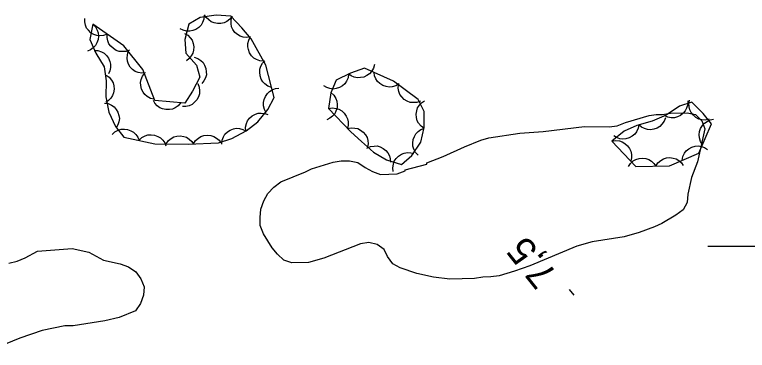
# Model space of a CAD drawing. Extents: x 336540 to 340074, y 5572036 to 5573747.
# Drawn here: x 337314.2 to 337394.3, y 5573188.6 to 5573225.3 of the extents above; entities that cross this region are included whole.
import ezdxf

# ---------------------------------------------------------------- set-up
doc = ezdxf.new("R2010")
doc.units = 0
for name, color, linetype in [('Niveau 2', 7, 'Continuous'), ('Niveau 3', 7, 'Continuous'), ('Niveau 44', 7, 'Continuous'), ('Niveau 61', 7, 'Continuous')]:
    doc.layers.add(name, color=color, linetype=linetype)

msp = doc.modelspace()

# ---------------------------------------------------------------- linework, layer by layer
at = {"layer": 'Niveau 2'}
for points in [[(337359.28, 5573208.97), (337359.28, 5573209.09), (337361.07, 5573209.8), (337363.41, 5573210.87), (337365.19, 5573211.59), (337366.08, 5573211.83), (337369.45, 5573212.36), (337372.03, 5573212.53), (337376.52, 5573213.08), (337379.23, 5573213.03), (337380.12, 5573213.16), (337381.02, 5573213.52), (337383.59, 5573214.26), (337384.37, 5573214.39), (337385.05, 5573214.4), (337385.95, 5573214.54), (337387.75, 5573214.58), (337388.65, 5573214.37), (337389.34, 5573213.71), (337389.7, 5573212.82), (337388.88, 5573209.2), (337388.24, 5573207.5), (337387.83, 5573205.69), (337387.74, 5573204.78), (337387.31, 5573203.98), (337386.53, 5573203.4), (337384.98, 5573202.47), (337384.2, 5573202.11), (337382.52, 5573201.51), (337380.85, 5573201.02), (337377.37, 5573200.49), (337375.69, 5573200), (337370.56, 5573197.86), (337368.89, 5573197.26), (337367.21, 5573196.77), (337366.31, 5573196.64), (337365.41, 5573196.62), (337364.52, 5573196.48), (337361.82, 5573196.42), (337360.01, 5573196.61), (337358.2, 5573197.02), (337356.38, 5573197.65), (337355.59, 5573198.08), (337355.01, 5573198.86), (337354.65, 5573199.64), (337353.85, 5573200.18), (337352.95, 5573200.39), (337352.05, 5573200.25), (337348.03, 5573198.7), (337346.35, 5573198.21), (337344.55, 5573198.17), (337343.65, 5573198.48), (337342.96, 5573199.14), (337342.38, 5573199.81), (337341.44, 5573201.36), (337341.09, 5573202.25), (337341.07, 5573203.15), (337341.16, 5573204.06), (337341.48, 5573204.96), (337341.91, 5573205.76), (337342.57, 5573206.45), (337343.34, 5573207.03), (337346.02, 5573208.11), (337346.69, 5573208.46), (337349.04, 5573209.19), (337349.93, 5573209.32), (337350.83, 5573209.34), (337351.74, 5573209.14), (337352.54, 5573208.59), (337353.34, 5573208.16), (337354.24, 5573207.85), (337356.04, 5573207.89), (337356.94, 5573208.24), (337356.93, 5573208.36), (337359.28, 5573208.97)], [(337313.6, 5573198.14), (337314.5, 5573198.38), (337315.39, 5573198.74), (337316.72, 5573199.45), (337320.54, 5573199.76), (337322.35, 5573199.35), (337323.95, 5573198.49), (337325.76, 5573198.08), (337326.67, 5573197.76), (337327.47, 5573197.22), (337328.05, 5573196.44), (337328.41, 5573195.55), (337328.31, 5573194.65), (337328, 5573193.74), (337327.45, 5573192.94), (337325.67, 5573192.22), (337324.1, 5573191.85), (337320.62, 5573191.32), (337319.72, 5573191.3), (337317.26, 5573190.79), (337314.8, 5573189.95), (337311.56, 5573188.63)]]:
    msp.add_lwpolyline(points, dxfattribs=at)
at = {"layer": 'Niveau 3'}
msp.add_line((337375.42, 5573194.66), (337374.91, 5573195.29), dxfattribs=at)
at = {"layer": 'Niveau 44'}
for points in [[(337324.35, 5573223.15), (337323.96, 5573223), (337323.56, 5573222.97), (337323.23, 5573223), (337322.9, 5573223.12), (337322.58, 5573223.31), (337322.31, 5573223.58), (337322.1, 5573223.83), (337321.97, 5573224.16), (337321.9, 5573224.52), (337321.9, 5573224.88)], [(337322.78, 5573224.26), (337322.45, 5573222.57), (337323.1, 5573221.1), (337324.02, 5573219.61), (337324.23, 5573218.06), (337324.2, 5573216.3), (337324.52, 5573214.65), (337325.28, 5573213.07), (337326.16, 5573211.92), (337329.57, 5573211.2), (337333.2, 5573211.15), (337336.51, 5573211.28), (337337.99, 5573211.77), (337339.53, 5573212.61), (337340.83, 5573213.58), (337341.93, 5573214.94), (337342.6, 5573216.26), (337341.7, 5573219.76), (337340.09, 5573222.65), (337339.08, 5573223.86), (337337.88, 5573225.13), (337336.27, 5573225.22), (337334.53, 5573224.98), (337333.28, 5573224.27), (337332.85, 5573222.57), (337332.97, 5573221.08), (337334.11, 5573219.76), (337334.49, 5573218.48), (337333.69, 5573216.92), (337332.84, 5573215.64), (337329.55, 5573215.92), (337328.25, 5573219.3), (337326.17, 5573221.87), (337322.78, 5573224.26)], [(337334.96, 5573225.22), (337334.93, 5573224.81), (337334.78, 5573224.43), (337334.62, 5573224.14), (337334.37, 5573223.89), (337334.06, 5573223.68), (337333.7, 5573223.55), (337333.39, 5573223.47), (337333.03, 5573223.5), (337332.67, 5573223.58), (337332.35, 5573223.74)], [(337338, 5573225.12), (337337.75, 5573224.79), (337337.42, 5573224.55), (337337.13, 5573224.4), (337336.79, 5573224.33), (337336.42, 5573224.31), (337336.04, 5573224.4), (337335.73, 5573224.5), (337335.45, 5573224.71), (337335.19, 5573224.98), (337335.01, 5573225.29)], [(337340.03, 5573222.86), (337339.61, 5573222.79), (337339.21, 5573222.84), (337338.89, 5573222.93), (337338.59, 5573223.12), (337338.32, 5573223.36), (337338.1, 5573223.68), (337337.95, 5573223.97), (337337.89, 5573224.32), (337337.89, 5573224.69), (337337.97, 5573225.04)], [(337322.78, 5573224.26), (337323.07, 5573223.96), (337323.27, 5573223.6), (337323.38, 5573223.3), (337323.4, 5573222.94), (337323.36, 5573222.58), (337323.23, 5573222.22), (337323.08, 5573221.93), (337322.84, 5573221.68), (337322.54, 5573221.46), (337322.21, 5573221.32)], [(337326.81, 5573221.42), (337326.42, 5573221.27), (337326.01, 5573221.25), (337325.68, 5573221.27), (337325.35, 5573221.39), (337325.03, 5573221.58), (337324.76, 5573221.85), (337324.55, 5573222.1), (337324.42, 5573222.43), (337324.35, 5573222.79), (337324.35, 5573223.15)], [(337332.79, 5573223.25), (337333.16, 5573223.05), (337333.44, 5573222.75), (337333.63, 5573222.49), (337333.75, 5573222.15), (337333.81, 5573221.79), (337333.78, 5573221.41), (337333.72, 5573221.09), (337333.55, 5573220.78), (337333.32, 5573220.49), (337333.04, 5573220.26)], [(337341.45, 5573220.2), (337341.04, 5573220.24), (337340.66, 5573220.39), (337340.37, 5573220.55), (337340.13, 5573220.81), (337339.92, 5573221.11), (337339.79, 5573221.47), (337339.72, 5573221.79), (337339.74, 5573222.14), (337339.83, 5573222.5), (337339.99, 5573222.82)], [(337322.93, 5573221.38), (337323.34, 5573221.36), (337323.73, 5573221.23), (337324.02, 5573221.08), (337324.28, 5573220.84), (337324.5, 5573220.54), (337324.64, 5573220.19), (337324.73, 5573219.87), (337324.72, 5573219.52), (337324.65, 5573219.16), (337324.5, 5573218.83)], [(337328.55, 5573218.93), (337328.13, 5573218.9), (337327.73, 5573218.98), (337327.42, 5573219.09), (337327.14, 5573219.3), (337326.88, 5573219.57), (337326.69, 5573219.9), (337326.56, 5573220.2), (337326.53, 5573220.55), (337326.56, 5573220.92), (337326.66, 5573221.26)], [(337333.85, 5573220.65), (337334.25, 5573220.52), (337334.58, 5573220.29), (337334.83, 5573220.07), (337335.01, 5573219.77), (337335.14, 5573219.42), (337335.19, 5573219.04), (337335.2, 5573218.72), (337335.09, 5573218.38), (337334.93, 5573218.05), (337334.7, 5573217.77)], [(337342.32, 5573217.35), (337341.93, 5573217.49), (337341.6, 5573217.73), (337341.36, 5573217.96), (337341.19, 5573218.26), (337341.07, 5573218.61), (337341.04, 5573219), (337341.04, 5573219.32), (337341.16, 5573219.65), (337341.34, 5573219.98), (337341.57, 5573220.25)], [(337348.56, 5573215.03), (337350.98, 5573212.5), (337352.15, 5573211.43), (337353.47, 5573210.28), (337354.87, 5573209.44), (337356.53, 5573208.94), (337357.66, 5573209.91), (337358.65, 5573211.35), (337359, 5573212.97), (337359.02, 5573214.73), (337358.34, 5573216.03), (337355.67, 5573218.01), (337352.47, 5573219.45), (337350.95, 5573218.9), (337349.37, 5573218.15), (337348.82, 5573216.75), (337348.56, 5573215.03)], [(337353.56, 5573219.84), (337353.46, 5573219.44), (337353.25, 5573219.09), (337353.04, 5573218.83), (337352.75, 5573218.63), (337352.42, 5573218.48), (337352.04, 5573218.41), (337351.71, 5573218.38), (337351.37, 5573218.47), (337351.03, 5573218.61), (337350.74, 5573218.82)], [(337324.24, 5573218.7), (337324.58, 5573218.46), (337324.83, 5573218.14), (337325, 5573217.86), (337325.08, 5573217.52), (337325.11, 5573217.15), (337325.04, 5573216.77), (337324.95, 5573216.46), (337324.75, 5573216.17), (337324.49, 5573215.9), (337324.19, 5573215.7)], [(337329.5, 5573216.06), (337329.09, 5573216.15), (337328.74, 5573216.36), (337328.48, 5573216.56), (337328.27, 5573216.84), (337328.11, 5573217.17), (337328.03, 5573217.55), (337328, 5573217.88), (337328.08, 5573218.22), (337328.21, 5573218.56), (337328.42, 5573218.86)], [(337350.75, 5573218.8), (337350.68, 5573218.39), (337350.51, 5573218.02), (337350.33, 5573217.75), (337350.06, 5573217.52), (337349.74, 5573217.33), (337349.37, 5573217.23), (337349.05, 5573217.17), (337348.7, 5573217.22), (337348.35, 5573217.33), (337348.04, 5573217.52)], [(337356.26, 5573217.74), (337355.91, 5573217.52), (337355.51, 5573217.42), (337355.19, 5573217.38), (337354.84, 5573217.44), (337354.49, 5573217.56), (337354.17, 5573217.77), (337353.92, 5573217.98), (337353.73, 5573218.28), (337353.59, 5573218.62), (337353.53, 5573218.97)], [(337334.25, 5573217.76), (337334.41, 5573217.38), (337334.45, 5573216.97), (337334.43, 5573216.64), (337334.32, 5573216.31), (337334.14, 5573215.98), (337333.88, 5573215.71), (337333.64, 5573215.49), (337333.31, 5573215.35), (337332.95, 5573215.27), (337332.59, 5573215.26)], [(337358.6, 5573215.84), (337358.21, 5573215.7), (337357.8, 5573215.68), (337357.47, 5573215.71), (337357.14, 5573215.84), (337356.83, 5573216.03), (337356.56, 5573216.31), (337356.36, 5573216.57), (337356.24, 5573216.9), (337356.18, 5573217.26), (337356.19, 5573217.62)], [(337341.75, 5573214.58), (337341.55, 5573214.95), (337341.46, 5573215.35), (337341.44, 5573215.68), (337341.51, 5573216.02), (337341.65, 5573216.36), (337341.88, 5573216.67), (337342.1, 5573216.91), (337342.4, 5573217.09), (337342.75, 5573217.21), (337343.11, 5573217.26)], [(337348.82, 5573216.78), (337349.13, 5573216.49), (337349.34, 5573216.14), (337349.47, 5573215.84), (337349.5, 5573215.49), (337349.48, 5573215.12), (337349.36, 5573214.76), (337349.23, 5573214.46), (337348.99, 5573214.2), (337348.7, 5573213.97), (337348.38, 5573213.81)], [(337332.39, 5573215.68), (337332.13, 5573215.35), (337331.79, 5573215.13), (337331.5, 5573214.98), (337331.15, 5573214.92), (337330.78, 5573214.92), (337330.41, 5573215.01), (337330.1, 5573215.13), (337329.83, 5573215.34), (337329.58, 5573215.62), (337329.4, 5573215.93)], [(337359, 5573212.87), (337358.66, 5573213.11), (337358.4, 5573213.43), (337358.23, 5573213.71), (337358.15, 5573214.05), (337358.12, 5573214.42), (337358.19, 5573214.8), (337358.28, 5573215.11), (337358.48, 5573215.4), (337358.73, 5573215.67), (337359.03, 5573215.87)], [(337387.81, 5573215.89), (337387.81, 5573215.47), (337387.69, 5573215.08), (337387.55, 5573214.78), (337387.31, 5573214.52), (337387.03, 5573214.29), (337386.68, 5573214.13), (337386.37, 5573214.03), (337386.01, 5573214.03), (337385.65, 5573214.09), (337385.31, 5573214.23)], [(337390.15, 5573213.86), (337389.74, 5573213.77), (337389.34, 5573213.81), (337389.02, 5573213.89), (337388.71, 5573214.06), (337388.43, 5573214.3), (337388.2, 5573214.61), (337388.04, 5573214.89), (337387.97, 5573215.24), (337387.95, 5573215.61), (337388.02, 5573215.96)], [(337324.05, 5573215.63), (337324.46, 5573215.57), (337324.83, 5573215.39), (337325.11, 5573215.21), (337325.34, 5573214.95), (337325.52, 5573214.63), (337325.63, 5573214.26), (337325.69, 5573213.94), (337325.64, 5573213.59), (337325.53, 5573213.24), (337325.35, 5573212.92)], [(337348.56, 5573215.03), (337348.97, 5573215.1), (337349.38, 5573215.05), (337349.69, 5573214.96), (337349.99, 5573214.78), (337350.27, 5573214.54), (337350.49, 5573214.22), (337350.64, 5573213.93), (337350.7, 5573213.58), (337350.71, 5573213.21), (337350.63, 5573212.86)], [(337379.52, 5573211.48), (337382.16, 5573208.71), (337385.84, 5573208.79), (337389.04, 5573210.18), (337390.41, 5573213.36), (337389.5, 5573214.5), (337388.25, 5573215.73), (337386.93, 5573215.3), (337385.47, 5573214.33), (337383.94, 5573213.65), (337382.25, 5573213.19), (337380.86, 5573212.56), (337379.52, 5573211.48)], [(337339.51, 5573212.59), (337339.49, 5573213.01), (337339.59, 5573213.4), (337339.71, 5573213.71), (337339.93, 5573213.99), (337340.21, 5573214.23), (337340.55, 5573214.41), (337340.85, 5573214.52), (337341.2, 5573214.54), (337341.57, 5573214.51), (337341.91, 5573214.39)], [(337385.37, 5573214.04), (337385.24, 5573213.65), (337385, 5573213.32), (337384.77, 5573213.08), (337384.47, 5573212.9), (337384.12, 5573212.77), (337383.74, 5573212.73), (337383.42, 5573212.74), (337383.08, 5573212.85), (337382.75, 5573213.02), (337382.48, 5573213.25)], [(337389.44, 5573211.1), (337389.21, 5573211.45), (337389.1, 5573211.85), (337389.06, 5573212.17), (337389.11, 5573212.52), (337389.22, 5573212.87), (337389.43, 5573213.19), (337389.64, 5573213.45), (337389.93, 5573213.64), (337390.27, 5573213.79), (337390.62, 5573213.86)], [(337324.9, 5573212.19), (337325.2, 5573212.48), (337325.56, 5573212.66), (337325.87, 5573212.77), (337326.23, 5573212.79), (337326.59, 5573212.74), (337326.95, 5573212.6), (337327.24, 5573212.45), (337327.49, 5573212.2), (337327.7, 5573211.9), (337327.84, 5573211.57)], [(337336.87, 5573211.16), (337336.91, 5573211.58), (337337.07, 5573211.95), (337337.23, 5573212.24), (337337.49, 5573212.48), (337337.79, 5573212.68), (337338.16, 5573212.81), (337338.47, 5573212.88), (337338.83, 5573212.85), (337339.19, 5573212.76), (337339.51, 5573212.6)], [(337350.61, 5573212.84), (337351.02, 5573212.94), (337351.42, 5573212.91), (337351.75, 5573212.85), (337352.06, 5573212.68), (337352.35, 5573212.46), (337352.59, 5573212.16), (337352.76, 5573211.88), (337352.85, 5573211.54), (337352.88, 5573211.17), (337352.82, 5573210.81)], [(337358.35, 5573209.94), (337358.06, 5573210.24), (337357.87, 5573210.61), (337357.77, 5573210.92), (337357.75, 5573211.27), (337357.8, 5573211.64), (337357.94, 5573211.99), (337358.09, 5573212.28), (337358.34, 5573212.53), (337358.65, 5573212.74), (337358.98, 5573212.87)], [(337382.47, 5573213.29), (337382.4, 5573212.88), (337382.21, 5573212.51), (337382.03, 5573212.24), (337381.76, 5573212.02), (337381.43, 5573211.84), (337381.06, 5573211.74), (337380.74, 5573211.69), (337380.39, 5573211.74), (337380.04, 5573211.86), (337379.73, 5573212.05)], [(337327.84, 5573211.57), (337328.14, 5573211.86), (337328.5, 5573212.04), (337328.81, 5573212.15), (337329.16, 5573212.17), (337329.53, 5573212.12), (337329.88, 5573211.98), (337330.17, 5573211.83), (337330.42, 5573211.58), (337330.64, 5573211.28), (337330.77, 5573210.95)], [(337330.8, 5573211.18), (337331.04, 5573211.53), (337331.36, 5573211.78), (337331.64, 5573211.95), (337331.98, 5573212.03), (337332.35, 5573212.06), (337332.73, 5573211.99), (337333.04, 5573211.9), (337333.33, 5573211.7), (337333.6, 5573211.44), (337333.8, 5573211.14)], [(337333.8, 5573211.17), (337334.02, 5573211.53), (337334.32, 5573211.8), (337334.6, 5573211.98), (337334.93, 5573212.08), (337335.3, 5573212.13), (337335.68, 5573212.08), (337336, 5573212), (337336.3, 5573211.82), (337336.58, 5573211.58), (337336.79, 5573211.29)], [(337379.52, 5573211.48), (337379.93, 5573211.55), (337380.34, 5573211.5), (337380.65, 5573211.41), (337380.95, 5573211.23), (337381.23, 5573210.98), (337381.45, 5573210.67), (337381.6, 5573210.38), (337381.66, 5573210.03), (337381.67, 5573209.66), (337381.59, 5573209.31)], [(337352.75, 5573210.71), (337353.13, 5573210.89), (337353.53, 5573210.94), (337353.86, 5573210.95), (337354.2, 5573210.85), (337354.53, 5573210.69), (337354.82, 5573210.44), (337355.05, 5573210.2), (337355.2, 5573209.88), (337355.3, 5573209.53), (337355.32, 5573209.17)], [(337387.21, 5573209.38), (337387.29, 5573209.8), (337387.47, 5573210.16), (337387.66, 5573210.43), (337387.94, 5573210.64), (337388.26, 5573210.82), (337388.64, 5573210.91), (337388.96, 5573210.96), (337389.31, 5573210.9), (337389.66, 5573210.77), (337389.96, 5573210.58)], [(337355.62, 5573208.16), (337355.57, 5573208.57), (337355.64, 5573208.97), (337355.74, 5573209.29), (337355.94, 5573209.58), (337356.2, 5573209.84), (337356.53, 5573210.04), (337356.83, 5573210.17), (337357.18, 5573210.22), (337357.55, 5573210.2), (337357.89, 5573210.11)], [(337381.33, 5573208.69), (337381.56, 5573209.04), (337381.87, 5573209.31), (337382.15, 5573209.48), (337382.49, 5573209.58), (337382.85, 5573209.62), (337383.23, 5573209.57), (337383.55, 5573209.48), (337383.85, 5573209.3), (337384.12, 5573209.05), (337384.33, 5573208.76)], [(337384.33, 5573208.76), (337384.56, 5573209.11), (337384.87, 5573209.37), (337385.15, 5573209.55), (337385.49, 5573209.65), (337385.85, 5573209.69), (337386.23, 5573209.63), (337386.55, 5573209.55), (337386.85, 5573209.36), (337387.12, 5573209.12), (337387.33, 5573208.82)]]:
    msp.add_lwpolyline(points, dxfattribs=at)
at = {"layer": 'Niveau 61'}
msp.add_lwpolyline([(337390, 5573200), (337410, 5573200)], dxfattribs=at)

# ---------------------------------------------------------------- texts
at = {"layer": 'Niveau 3'}
msp.add_text('7,5    ', height=3, rotation=128.56927, dxfattribs=at).set_placement((337373.65, 5573196.94))

doc.saveas('drawing.dxf')
